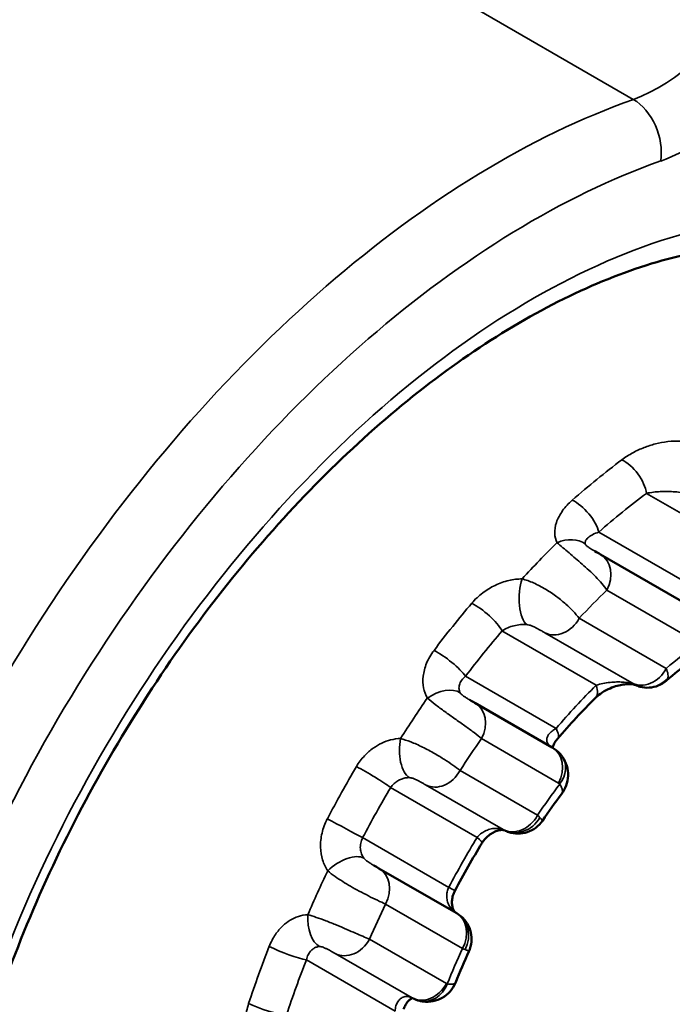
# Model space of a CAD drawing. Header units: millimetres. Extents: x 0 to 14369, y -869 to 2970.
# Tile 778 of 787: x 3878.5 to 3885.31, y 1953.63 to 1963.92. Entities that reach past the tile are written whole.
import ezdxf

# ---------------------------------------------------------------- set-up
doc = ezdxf.new("R2010")
doc.units = ezdxf.units.MM
doc.header["$LTSCALE"] = 10
doc.layers.add('Sichtbar (ISO)', color=7, linetype='Continuous', lineweight=50)
doc.layers.add('Sichtbar schmal (ISO)', color=7, linetype='Continuous', lineweight=35)

msp = doc.modelspace()

# ---------------------------------------------------------------- linework, layer by layer
at = {"layer": 'Sichtbar (ISO)'}
for p, q in [((3885.475, 1957.804), (3884.564, 1958.33)), ((3884.059, 1956.314), (3883.253, 1956.779)), ((3883.055, 1954.585), (3882.25, 1955.05))]:
    msp.add_line(p, q, dxfattribs=at)
for centre, major_axis, ratio, start_param, end_param in [((3884.229, 1957.114), (0.282, -0.284), 0.393715, 0.000002, 0.000071), ((3883.811, 1956.663), (0.304, -0.26), 0.304501, 6.283119, 6.283185)]:
    msp.add_ellipse(centre, major_axis=major_axis, ratio=ratio, start_param=start_param, end_param=end_param, dxfattribs=at)
for points, knots in [([(3885.426, 1961.457), (3884.846, 1961.322), (3884.223, 1961.059), (3882.973, 1960.3), (3882.347, 1959.808), (3881.15, 1958.635), (3880.58, 1957.953), (3879.558, 1956.471), (3879.107, 1955.669), (3878.371, 1954.029), (3878.087, 1953.192), (3877.715, 1951.575), (3877.626, 1950.794), (3877.636, 1949.987), (3877.639, 1949.893), (3877.643, 1949.8)], [5.208706, 5.208706, 5.208706, 5.208706, 5.523631, 5.523631, 5.833698, 5.833698, 6.145367, 6.145367, 6.458278, 6.458278, 6.771107, 6.771107, 7.082552, 7.082552, 7.124254, 7.124254, 7.124254, 7.124254]), ([(3884.928, 1956.966), (3884.928, 1956.966), (3884.926, 1956.967), (3884.915, 1956.97), (3884.907, 1956.971), (3884.889, 1956.974), (3884.879, 1956.974), (3884.855, 1956.975), (3884.842, 1956.974), (3884.81, 1956.971), (3884.792, 1956.969), (3884.75, 1956.96), (3884.727, 1956.954), (3884.677, 1956.937), (3884.65, 1956.925), (3884.596, 1956.897), (3884.569, 1956.879), (3884.533, 1956.851), (3884.522, 1956.841), (3884.511, 1956.83)], [0.00027101, 0.00027101, 0.00027101, 0.00027101, 0.00519199, 0.00519199, 0.00993789, 0.00993789, 0.01387132, 0.01387132, 0.01845615, 0.01845615, 0.02405665, 0.02405665, 0.03115906, 0.03115906, 0.04004309, 0.04004309, 0.05042684, 0.05042684, 0.05632529, 0.05632529, 0.05632529, 0.05632529]), ([(3885.251, 1957.01), (3885.226, 1956.989), (3885.198, 1956.971), (3885.138, 1956.947), (3885.106, 1956.94), (3885.042, 1956.936), (3885.01, 1956.939), (3884.961, 1956.952), (3884.944, 1956.958), (3884.928, 1956.966)], [0, 0, 0, 0, 0.00975494, 0.00975494, 0.01935519, 0.01935519, 0.02895618, 0.02895618, 0.03437642, 0.03437642, 0.03437642, 0.03437642]), ([(3884.115, 1956.403), (3884.1, 1956.386), (3884.089, 1956.369), (3884.074, 1956.341), (3884.069, 1956.328), (3884.066, 1956.316), (3884.065, 1956.313), (3884.065, 1956.31)], [0, 0, 0, 0, 0.00807968, 0.00807968, 0.01592958, 0.01592958, 0.01871716, 0.01871716, 0.01871716, 0.01871716]), ([(3884.059, 1956.314), (3884.09, 1956.295), (3884.119, 1956.272), (3884.151, 1956.236), (3884.158, 1956.226), (3884.165, 1956.217)], [0, 0, 0, 0, 0.01099415, 0.01099415, 0.01458245, 0.01458245, 0.01458245, 0.01458245]), ([(3884.165, 1956.217), (3884.186, 1956.188), (3884.202, 1956.155), (3884.222, 1956.087), (3884.226, 1956.052), (3884.224, 1955.982), (3884.217, 1955.947), (3884.194, 1955.883), (3884.177, 1955.853), (3884.157, 1955.826)], [0, 0, 0, 0, 0.01074965, 0.01074965, 0.02127673, 0.02127673, 0.03175281, 0.03175281, 0.04193858, 0.04193858, 0.04193858, 0.04193858]), ([(3883.958, 1955.548), (3883.939, 1955.52), (3883.915, 1955.495), (3883.861, 1955.454), (3883.831, 1955.439), (3883.768, 1955.418), (3883.735, 1955.413), (3883.669, 1955.413), (3883.636, 1955.418), (3883.59, 1955.434), (3883.574, 1955.44), (3883.56, 1955.448)], [0, 0, 0, 0, 0.01026007, 0.01026007, 0.020236, 0.020236, 0.03010449, 0.03010449, 0.0399725, 0.0399725, 0.0448911, 0.0448911, 0.0448911, 0.0448911]), ([(3883.56, 1955.447), (3883.56, 1955.447), (3883.559, 1955.448), (3883.551, 1955.45), (3883.546, 1955.451), (3883.527, 1955.451), (3883.512, 1955.449), (3883.48, 1955.441), (3883.463, 1955.434), (3883.429, 1955.417), (3883.412, 1955.406), (3883.381, 1955.381), (3883.366, 1955.366), (3883.343, 1955.339), (3883.335, 1955.327), (3883.327, 1955.315)], [0.00112865, 0.00112865, 0.00112865, 0.00112865, 0.00770409, 0.00770409, 0.01371691, 0.01371691, 0.0216208, 0.0216208, 0.02835753, 0.02835753, 0.0347429, 0.0347429, 0.04088325, 0.04088325, 0.04526491, 0.04526491, 0.04526491, 0.04526491]), ([(3883.044, 1954.816), (3883.035, 1954.8), (3883.028, 1954.783), (3883.018, 1954.75), (3883.015, 1954.733), (3883.012, 1954.701), (3883.012, 1954.685), (3883.015, 1954.656), (3883.018, 1954.643), (3883.026, 1954.619), (3883.031, 1954.61), (3883.04, 1954.596), (3883.044, 1954.592), (3883.047, 1954.59), (3883.047, 1954.59), (3883.047, 1954.59)], [0, 0, 0, 0, 0.00542836, 0.00542836, 0.01082236, 0.01082236, 0.01656922, 0.01656922, 0.02290194, 0.02290194, 0.03009491, 0.03009491, 0.03857675, 0.03857675, 0.03863614, 0.03863614, 0.03863614, 0.03863614]), ([(3883.064, 1954.58), (3883.094, 1954.562), (3883.121, 1954.54), (3883.165, 1954.488), (3883.183, 1954.459), (3883.208, 1954.397), (3883.215, 1954.364), (3883.219, 1954.298), (3883.216, 1954.264), (3883.203, 1954.215), (3883.197, 1954.198), (3883.19, 1954.182)], [0, 0, 0, 0, 0.01038257, 0.01038257, 0.02050263, 0.02050263, 0.03046912, 0.03046912, 0.04042174, 0.04042174, 0.04581281, 0.04581281, 0.04581281, 0.04581281]), ([(3883.052, 1953.86), (3883.038, 1953.825), (3883.018, 1953.793), (3882.97, 1953.738), (3882.941, 1953.715), (3882.881, 1953.681), (3882.848, 1953.668), (3882.781, 1953.655), (3882.746, 1953.654), (3882.7, 1953.66), (3882.688, 1953.662), (3882.677, 1953.665)], [0, 0, 0, 0, 0.0112737, 0.0112737, 0.02200652, 0.02200652, 0.03234688, 0.03234688, 0.0426009, 0.0426009, 0.04622122, 0.04622122, 0.04622122, 0.04622122]), ([(3882.601, 1953.693), (3882.599, 1953.693), (3882.595, 1953.693), (3882.579, 1953.684), (3882.571, 1953.679), (3882.551, 1953.66), (3882.539, 1953.645), (3882.52, 1953.612), (3882.513, 1953.597), (3882.507, 1953.58)], [0.01635809, 0.01635809, 0.01635809, 0.01635809, 0.02718508, 0.02718508, 0.03458248, 0.03458248, 0.04330295, 0.04330295, 0.04924137, 0.04924137, 0.04924137, 0.04924137])]:
    msp.add_open_spline(points, degree=3, knots=knots, dxfattribs=at)
for points in [[(3884.505, 1958.363), (3884.527, 1958.351), (3884.547, 1958.34), (3884.564, 1958.33)], [(3885.499, 1957.211), (3885.416, 1957.147), (3885.333, 1957.08), (3885.251, 1957.01)], [(3883.199, 1956.81), (3883.219, 1956.798), (3883.237, 1956.788), (3883.253, 1956.779)], [(3884.511, 1956.83), (3884.376, 1956.696), (3884.244, 1956.553), (3884.115, 1956.403)], [(3884.157, 1955.826), (3884.089, 1955.736), (3884.023, 1955.642), (3883.958, 1955.548)], [(3883.327, 1955.315), (3883.228, 1955.153), (3883.133, 1954.986), (3883.044, 1954.816)], [(3882.197, 1955.08), (3882.217, 1955.069), (3882.235, 1955.059), (3882.25, 1955.05)], [(3883.055, 1954.585), (3883.058, 1954.583), (3883.061, 1954.582), (3883.064, 1954.58)], [(3883.19, 1954.182), (3883.141, 1954.075), (3883.095, 1953.968), (3883.052, 1953.86)], [(3882.677, 1953.665), (3882.65, 1953.671), (3882.624, 1953.681), (3882.6, 1953.694)]]:
    msp.add_open_spline(points, degree=3, dxfattribs=at)
at = {"layer": 'Sichtbar schmal (ISO)'}
for p, q in [((3880.665, 1965.534), (3884.907, 1963.084)), ((3886.361, 1958.208), (3885.044, 1958.968)), ((3885.705, 1957.894), (3884.546, 1958.563)), ((3885.543, 1957.431), (3884.632, 1957.957)), ((3884.341, 1957.663), (3885.251, 1957.137)), ((3884.519, 1956.963), (3883.535, 1957.531)), ((3883.981, 1957.512), (3884.891, 1956.987)), ((3884.101, 1956.512), (3883.155, 1957.058)), ((3884.126, 1955.94), (3883.32, 1956.406)), ((3883.097, 1956.073), (3883.906, 1955.606)), ((3882.737, 1955.923), (3883.546, 1955.455)), ((3883.275, 1955.373), (3882.372, 1955.894)), ((3882.979, 1954.851), (3882.079, 1955.371)), ((3883.122, 1954.212), (3882.318, 1954.677)), ((3882.151, 1954.311), (3882.955, 1953.847)), ((3882.419, 1953.559), (3881.493, 1954.094)), ((3881.792, 1954.16), (3882.595, 1953.696))]:
    msp.add_line(p, q, dxfattribs=at)
for centre, major_axis, ratio, start_param, end_param in [((3878.902, 1956.507), (-5.5, -9.526), 0.57735, 3.735978, 5.479383), ((3879.255, 1956.302), (-5.25, -9.093), 0.57735, 3.735978, 5.479383), ((3885.176, 1964.842), (-1, -1.732), 0.57735, 0.594386, 1.570796), ((3885.529, 1964.638), (-1.25, -2.165), 0.57735, 0.594386, 1.570796), ((3883.498, 1953.853), (-5.25, -9.093), 0.57735, 3.735978, 5.479383), ((3884.84, 1962.645), (-0.167, 0.471), 0.676461, 4.04257, 5.613366), ((3883.851, 1953.649), (-5, -8.66), 0.57735, 3.735978, 5.479383), ((3883.851, 1953.649), (-4.5, -7.794), 0.57735, 3.63791, 5.553458), ((3885.531, 1953.5), (3.453, 6.687), 0.576925, 0.874391, 0.976318), ((3884.827, 1959.081), (0.18, -0.24), 0.522288, 0.743159, 2.368173), ((3885.749, 1953.389), (3.342, 6.406), 0.576999, 0.87698, 0.978931), ((3884.329, 1958.676), (0.198, -0.226), 0.455693, 0.70522, 2.323005), ((3884.184, 1958.247), (0.266, 0.138), 0.724207, 0.327752, 1.475361), ((3885.763, 1953.402), (3.437, 6.706), 0.577046, 1.051416, 1.126789), ((3884.414, 1958.07), (0.15, 0.26), 0.816501, 4.747297, 6.283194), ((3883.833, 1957.884), (-0.007, -0.3), 0.392291, 4.037654, 5.999723), ((3880.09, 1955.63), (-1.828, -4.654), 0.573047, 2.288672, 2.288677), ((3886.125, 1953.214), (3.255, 6.239), 0.576999, 1.047926, 1.111572), ((3885.536, 1953.488), (3.462, 6.705), 0.576937, 1.192518, 1.279431), ((3883.318, 1957.644), (0.229, -0.194), 0.299706, 0.649537, 2.250388), ((3884.124, 1957.776), (-0.15, -0.26), 0.816497, 0.034907, 1.605709), ((3885.754, 1953.374), (3.352, 6.425), 0.576999, 1.19509, 1.281993), ((3886.124, 1953.223), (-2.511, -4.813), 0.576999, 4.02688, 4.111971), ((3882.937, 1957.171), (0.239, -0.182), 0.23264, 0.635095, 2.228758), ((3885.034, 1957.251), (-0.15, -0.26), 0.816497, 0.034907, 1.605828), ((3885.742, 1953.372), (2.512, 4.815), 0.576999, 1.067809, 1.188757), ((3884.229, 1957.114), (0.282, -0.284), 0.393715, 0.000071, 0.67859), ((3884.873, 1956.995), (-0.0545, 0.0307), 0.026213, 3.75096, 4.378157), ((3885.054, 1957.238), (-0.197, -0.226), 0.988744, 0.247202, 1.505301), ((3882.879, 1956.69), (0.255, 0.158), 0.611266, 0.276861, 1.676026), ((3885.767, 1953.395), (3.443, 6.717), 0.577125, 1.34612, 1.414074), ((3883.103, 1956.519), (0.15, 0.26), 0.816499, 4.747296, 6.283205), ((3883.811, 1956.663), (0.304, -0.26), 0.304501, 0, 0.650727), ((3882.609, 1956.285), (-0.001, -0.3), 0.485056, 4.298911, 5.991111), ((3886.13, 1953.205), (3.262, 6.252), 0.576999, 1.350976, 1.408499), ((3883.909, 1956.054), (0.15, 0.26), 0.816497, 4.747296, 6.283185), ((3883.92, 1956.043), (0.245, 0.173), 0.783259, 5.093895, 6.283178), ((3885.539, 1953.484), (3.465, 6.711), 0.576934, 1.475529, 1.558308), ((3882.155, 1956.008), (0.258, -0.153), 0.075681, 0.617088, 2.193834), ((3882.88, 1956.186), (-0.15, -0.26), 0.816497, 0.034907, 1.605703), ((3886.128, 1953.217), (-2.516, -4.822), 0.576995, 4.435918, 4.510555), ((3884.092, 1955.873), (0.0318, 0.0693), 0.656872, 5.920716, 6.222381), ((3885.758, 1953.37), (3.357, 6.434), 0.576999, 1.478015, 1.560749), ((3881.862, 1955.484), (0.265, -0.14), 0.008199, 0.615075, 2.184588), ((3883.689, 1955.719), (-0.15, -0.26), 0.816497, 0.034907, 1.605702), ((3883.696, 1955.715), (-0.154, -0.258), 0.900986, 0.050314, 1.588431), ((3883.62, 1955.753), (-0.332, 0.212), 0.131149, 3.596056, 3.767006), ((3885.746, 1953.367), (2.517, 4.824), 0.576999, 1.453627, 1.564028), ((3882.986, 1955.524), (0.341, -0.209), 0.095479, 0.000006, 0.618294), ((3881.874, 1954.96), (0.246, 0.172), 0.505276, 0.246602, 1.889445), ((3885.766, 1953.395), (-3.444, -6.717), 0.576955, 4.765277, 4.832196), ((3882.1, 1954.79), (0.15, 0.26), 0.816495, 4.747295, 6.283199), ((3882.69, 1955.003), (0.354, -0.186), 0.005528, 6.283166, 6.898245), ((3886.129, 1953.206), (3.261, 6.251), 0.576999, 1.635897, 1.693037), ((3882.905, 1954.325), (0.15, 0.26), 0.816497, 4.747296, 6.283185), ((3881.674, 1954.52), (0.005, -0.3), 0.559944, 4.552036, 5.981321), ((3882.911, 1954.322), (0.153, 0.258), 0.88836, 4.7722, 6.283197), ((3881.934, 1954.424), (-0.15, -0.26), 0.816497, 0.034907, 1.605703), ((3885.536, 1953.485), (3.463, 6.707), 0.576935, 1.752887, 1.838391), ((3881.276, 1954.207), (0.279, -0.109), 0.149823, 4.107416, 5.660061), ((3886.128, 1953.216), (-2.517, -4.824), 0.576995, 4.80583, 4.88), ((3882.913, 1954.323), (-0.279, 0.131), 0.057682, 2.4432, 2.605822), ((3885.755, 1953.371), (3.355, 6.43), 0.576999, 1.755275, 1.840724), ((3882.738, 1953.96), (-0.15, -0.26), 0.816497, 0.034931, 1.605702), ((3882.747, 1953.957), (-0.07, -0.292), 0.808389, 0.000004, 1.371508), ((3883.011, 1953.952), (0.054, 0.106), 0.528773, 3.114056, 3.267807), ((3882.811, 1954.104), (0.21, 0.411), 0.526594, 3.114323, 3.137007), ((3881.068, 1953.635), (0.285, -0.095), 0.217825, 4.105251, 5.650621)]:
    msp.add_ellipse(centre, major_axis=major_axis, ratio=ratio, start_param=start_param, end_param=end_param, dxfattribs=at)
for points, knots in [([(3884.786, 1959.318), (3884.824, 1959.346), (3884.902, 1959.395), (3885.02, 1959.449), (3885.136, 1959.486), (3885.265, 1959.511), (3885.359, 1959.516), (3885.408, 1959.514)], [0.0000001, 0.0000001, 0.0000001, 0.0000001, 0.2, 0.4, 0.6, 0.8, 1, 1, 1, 1]), ([(3885.044, 1958.968), (3885.069, 1958.973), (3885.093, 1958.977), (3885.117, 1958.98), (3885.141, 1958.983), (3885.165, 1958.985), (3885.187, 1958.986), (3885.21, 1958.987), (3885.232, 1958.988), (3885.255, 1958.988), (3885.278, 1958.988), (3885.301, 1958.987), (3885.325, 1958.985), (3885.349, 1958.984), (3885.373, 1958.981), (3885.397, 1958.978)], [0, 0, 0, 0, 0.2, 0.2, 0.2, 0.4, 0.4, 0.4, 0.6, 0.6, 0.6, 0.8, 0.8, 0.8, 1, 1, 1, 1]), ([(3884.11, 1958.452), (3884.095, 1958.482), (3884.087, 1958.515), (3884.086, 1958.55), (3884.085, 1958.585), (3884.09, 1958.623), (3884.104, 1958.664), (3884.118, 1958.704), (3884.141, 1958.747), (3884.169, 1958.787), (3884.196, 1958.826), (3884.23, 1958.862), (3884.269, 1958.896)], [0, 0, 0, 0, 0.25, 0.25, 0.25, 0.5, 0.5, 0.5, 0.75, 0.75, 0.75, 0.9999999, 0.9999999, 0.9999999, 0.9999999]), ([(3884.404, 1958.44), (3884.402, 1958.449), (3884.403, 1958.459), (3884.407, 1958.47), (3884.412, 1958.481), (3884.42, 1958.492), (3884.432, 1958.503), (3884.445, 1958.514), (3884.462, 1958.526), (3884.481, 1958.536), (3884.501, 1958.546), (3884.522, 1958.555), (3884.546, 1958.563)], [0, 0, 0, 0, 0.25, 0.25, 0.25, 0.5, 0.5, 0.5, 0.75, 0.75, 0.75, 0.999997, 0.999997, 0.999997, 0.999997]), ([(3884.632, 1957.957), (3884.617, 1957.979), (3884.598, 1958.003), (3884.578, 1958.026), (3884.558, 1958.05), (3884.537, 1958.073), (3884.514, 1958.096), (3884.491, 1958.119), (3884.468, 1958.142), (3884.444, 1958.164), (3884.42, 1958.186), (3884.396, 1958.207), (3884.372, 1958.228), (3884.349, 1958.249), (3884.326, 1958.269), (3884.303, 1958.288), (3884.28, 1958.308), (3884.258, 1958.326), (3884.236, 1958.345), (3884.214, 1958.364), (3884.192, 1958.382), (3884.171, 1958.4), (3884.15, 1958.418), (3884.129, 1958.436), (3884.11, 1958.452)], [0, 0, 0, 0, 0.125, 0.125, 0.125, 0.25, 0.25, 0.25, 0.375, 0.375, 0.375, 0.5, 0.5, 0.5, 0.625, 0.625, 0.625, 0.75, 0.75, 0.75, 0.875, 0.875, 0.875, 0.9999991, 0.9999991, 0.9999991, 0.9999991]), ([(3884.505, 1958.363), (3884.504, 1958.364), (3884.502, 1958.365), (3884.5, 1958.366), (3884.491, 1958.372), (3884.483, 1958.377), (3884.475, 1958.381), (3884.467, 1958.386), (3884.459, 1958.391), (3884.453, 1958.395), (3884.446, 1958.4), (3884.44, 1958.404), (3884.434, 1958.408), (3884.429, 1958.412), (3884.424, 1958.415), (3884.42, 1958.419), (3884.416, 1958.423), (3884.412, 1958.426), (3884.409, 1958.43), (3884.407, 1958.433), (3884.405, 1958.437), (3884.404, 1958.44)], [0.2252986, 0.2252986, 0.2252986, 0.2252986, 0.25, 0.25, 0.25, 0.375, 0.375, 0.375, 0.5, 0.5, 0.5, 0.625, 0.625, 0.625, 0.75, 0.75, 0.75, 0.875, 0.875, 0.875, 0.9999794, 0.9999794, 0.9999794, 0.9999794]), ([(3883.745, 1958.074), (3883.783, 1958.064), (3883.823, 1958.05), (3883.865, 1958.032), (3883.906, 1958.013), (3883.95, 1957.991), (3883.991, 1957.966), (3884.032, 1957.941), (3884.072, 1957.914), (3884.107, 1957.888), (3884.142, 1957.861), (3884.173, 1957.836), (3884.201, 1957.811), (3884.229, 1957.786), (3884.254, 1957.762), (3884.278, 1957.737), (3884.301, 1957.712), (3884.323, 1957.687), (3884.341, 1957.663)], [0.0000039, 0.0000039, 0.0000039, 0.0000039, 0.1666667, 0.1666667, 0.1666667, 0.3333333, 0.3333333, 0.3333333, 0.5, 0.5, 0.5, 0.6666667, 0.6666667, 0.6666667, 0.8333333, 0.8333333, 0.8333333, 0.9999998, 0.9999998, 0.9999998, 0.9999998]), ([(3883.535, 1957.531), (3883.554, 1957.543), (3883.574, 1957.554), (3883.596, 1957.563), (3883.617, 1957.572), (3883.638, 1957.579), (3883.661, 1957.585), (3883.683, 1957.59), (3883.707, 1957.594), (3883.729, 1957.596), (3883.751, 1957.598), (3883.773, 1957.599), (3883.793, 1957.597)], [0.0000019, 0.0000019, 0.0000019, 0.0000019, 0.25, 0.25, 0.25, 0.5, 0.5, 0.5, 0.75, 0.75, 0.75, 1, 1, 1, 1]), ([(3883.793, 1957.597), (3883.801, 1957.596), (3883.81, 1957.594), (3883.82, 1957.592), (3883.831, 1957.589), (3883.842, 1957.585), (3883.853, 1957.58), (3883.865, 1957.575), (3883.876, 1957.57), (3883.887, 1957.564), (3883.898, 1957.558), (3883.909, 1957.553), (3883.919, 1957.547), (3883.929, 1957.542), (3883.939, 1957.536), (3883.95, 1957.53), (3883.96, 1957.524), (3883.971, 1957.518), (3883.981, 1957.512)], [0.0000062, 0.0000062, 0.0000062, 0.0000062, 0.1666667, 0.1666667, 0.1666667, 0.3333333, 0.3333333, 0.3333333, 0.5, 0.5, 0.5, 0.6666667, 0.6666667, 0.6666667, 0.8333333, 0.8333333, 0.8333333, 1, 1, 1, 1]), ([(3882.756, 1956.828), (3882.736, 1956.861), (3882.723, 1956.897), (3882.716, 1956.935), (3882.708, 1956.973), (3882.707, 1957.014), (3882.712, 1957.058), (3882.717, 1957.101), (3882.729, 1957.147), (3882.748, 1957.193), (3882.766, 1957.238), (3882.792, 1957.283), (3882.825, 1957.327)], [0, 0, 0, 0, 0.25, 0.25, 0.25, 0.5, 0.5, 0.5, 0.75, 0.75, 0.75, 0.9999984, 0.9999984, 0.9999984, 0.9999984]), ([(3883.097, 1956.885), (3883.091, 1956.897), (3883.087, 1956.91), (3883.086, 1956.924), (3883.085, 1956.937), (3883.086, 1956.952), (3883.09, 1956.967), (3883.095, 1956.982), (3883.103, 1956.998), (3883.113, 1957.014), (3883.124, 1957.029), (3883.138, 1957.044), (3883.155, 1957.058)], [0, 0, 0, 0, 0.25, 0.25, 0.25, 0.5, 0.5, 0.5, 0.75, 0.75, 0.75, 0.9999978, 0.9999978, 0.9999978, 0.9999978]), ([(3885.265, 1957.029), (3885.27, 1957.042), (3885.272, 1957.057), (3885.269, 1957.076), (3885.269, 1957.077), (3885.269, 1957.079), (3885.269, 1957.081), (3885.266, 1957.098), (3885.26, 1957.117), (3885.251, 1957.137)], [0.0009174, 0.0009174, 0.0009174, 0.0009174, 0.5, 0.5, 0.5, 0.5445336, 0.5445336, 0.5445336, 1, 1, 1, 1]), ([(3884.519, 1956.963), (3884.542, 1956.971), (3884.565, 1956.977), (3884.59, 1956.982), (3884.614, 1956.987), (3884.639, 1956.991), (3884.664, 1956.993), (3884.688, 1956.996), (3884.711, 1956.997), (3884.733, 1956.997), (3884.735, 1956.997), (3884.737, 1956.997), (3884.739, 1956.997), (3884.758, 1956.998), (3884.777, 1956.997), (3884.794, 1956.996), (3884.796, 1956.996), (3884.799, 1956.996), (3884.801, 1956.995), (3884.817, 1956.994), (3884.832, 1956.993), (3884.846, 1956.99), (3884.848, 1956.99), (3884.851, 1956.99), (3884.853, 1956.989), (3884.865, 1956.987), (3884.876, 1956.985), (3884.887, 1956.982), (3884.889, 1956.981), (3884.891, 1956.981), (3884.894, 1956.98), (3884.903, 1956.977), (3884.911, 1956.974), (3884.918, 1956.971)], [0, 0, 0, 0, 0.142857, 0.142857, 0.142857, 0.285714, 0.285714, 0.285714, 0.428571, 0.428571, 0.428571, 0.441703, 0.441703, 0.441703, 0.571429, 0.571429, 0.571429, 0.589763, 0.589763, 0.589763, 0.714286, 0.714286, 0.714286, 0.738011, 0.738011, 0.738011, 0.857143, 0.857143, 0.857143, 0.885762, 0.885762, 0.885762, 1, 1, 1, 1]), ([(3883.199, 1956.81), (3883.194, 1956.813), (3883.188, 1956.816), (3883.183, 1956.819), (3883.172, 1956.825), (3883.162, 1956.831), (3883.153, 1956.837), (3883.144, 1956.843), (3883.135, 1956.849), (3883.128, 1956.854), (3883.12, 1956.86), (3883.114, 1956.866), (3883.109, 1956.871), (3883.103, 1956.876), (3883.1, 1956.881), (3883.097, 1956.885)], [0.2472469, 0.2472469, 0.2472469, 0.2472469, 0.3333333, 0.3333333, 0.3333333, 0.5, 0.5, 0.5, 0.6666667, 0.6666667, 0.6666667, 0.8333333, 0.8333333, 0.8333333, 0.9999702, 0.9999702, 0.9999702, 0.9999702]), ([(3883.32, 1956.406), (3883.299, 1956.425), (3883.272, 1956.446), (3883.243, 1956.468), (3883.214, 1956.491), (3883.181, 1956.515), (3883.147, 1956.539), (3883.113, 1956.564), (3883.077, 1956.589), (3883.042, 1956.613), (3883.007, 1956.638), (3882.972, 1956.662), (3882.938, 1956.687), (3882.903, 1956.712), (3882.869, 1956.738), (3882.838, 1956.762), (3882.807, 1956.786), (3882.78, 1956.808), (3882.756, 1956.828)], [0, 0, 0, 0, 0.1666667, 0.1666667, 0.1666667, 0.3333333, 0.3333333, 0.3333333, 0.5, 0.5, 0.5, 0.6666667, 0.6666667, 0.6666667, 0.8333333, 0.8333333, 0.8333333, 0.9999993, 0.9999993, 0.9999993, 0.9999993]), ([(3884.04, 1956.325), (3884.034, 1956.329), (3884.029, 1956.333), (3884.024, 1956.337), (3884.023, 1956.339), (3884.021, 1956.341), (3884.019, 1956.344), (3884.014, 1956.349), (3884.011, 1956.356), (3884.008, 1956.363), (3884.006, 1956.367), (3884.005, 1956.371), (3884.004, 1956.375), (3884.003, 1956.38), (3884.002, 1956.386), (3884.003, 1956.392), (3884.003, 1956.398), (3884.004, 1956.404), (3884.005, 1956.41), (3884.006, 1956.414), (3884.007, 1956.419), (3884.009, 1956.423), (3884.012, 1956.431), (3884.017, 1956.439), (3884.022, 1956.447), (3884.024, 1956.449), (3884.026, 1956.452), (3884.028, 1956.454), (3884.036, 1956.464), (3884.046, 1956.474), (3884.058, 1956.484), (3884.07, 1956.494), (3884.084, 1956.503), (3884.101, 1956.512)], [0.0561405, 0.0561405, 0.0561405, 0.0561405, 0.1428571, 0.1428571, 0.1428571, 0.1804957, 0.1804957, 0.1804957, 0.2857143, 0.2857143, 0.2857143, 0.3478366, 0.3478366, 0.3478366, 0.4285714, 0.4285714, 0.4285714, 0.5150553, 0.5150553, 0.5150553, 0.5714286, 0.5714286, 0.5714286, 0.6825676, 0.6825676, 0.6825676, 0.7142857, 0.7142857, 0.7142857, 0.8571429, 0.8571429, 0.8571429, 1, 1, 1, 1]), ([(3882.014, 1956.113), (3882.039, 1956.156), (3882.068, 1956.194), (3882.098, 1956.225), (3882.128, 1956.257), (3882.159, 1956.284), (3882.189, 1956.305), (3882.22, 1956.327), (3882.249, 1956.344), (3882.279, 1956.359), (3882.309, 1956.373), (3882.339, 1956.384), (3882.372, 1956.392), (3882.405, 1956.4), (3882.44, 1956.406), (3882.476, 1956.406)], [0, 0, 0, 0, 0.2, 0.2, 0.2, 0.4, 0.4, 0.4, 0.6, 0.6, 0.6, 0.8, 0.8, 0.8, 1, 1, 1, 1]), ([(3882.476, 1956.406), (3882.508, 1956.397), (3882.543, 1956.386), (3882.582, 1956.371), (3882.621, 1956.356), (3882.664, 1956.337), (3882.706, 1956.316), (3882.749, 1956.295), (3882.792, 1956.272), (3882.83, 1956.25), (3882.869, 1956.228), (3882.903, 1956.207), (3882.934, 1956.187), (3882.965, 1956.167), (3882.994, 1956.148), (3883.021, 1956.128), (3883.049, 1956.109), (3883.075, 1956.09), (3883.097, 1956.073)], [0.000005, 0.000005, 0.000005, 0.000005, 0.1666667, 0.1666667, 0.1666667, 0.3333333, 0.3333333, 0.3333333, 0.5, 0.5, 0.5, 0.6666667, 0.6666667, 0.6666667, 0.8333333, 0.8333333, 0.8333333, 1, 1, 1, 1]), ([(3882.372, 1955.894), (3882.383, 1955.91), (3882.395, 1955.924), (3882.408, 1955.936), (3882.421, 1955.947), (3882.434, 1955.957), (3882.447, 1955.964), (3882.46, 1955.972), (3882.472, 1955.978), (3882.485, 1955.983), (3882.497, 1955.988), (3882.51, 1955.992), (3882.524, 1955.994), (3882.537, 1955.997), (3882.552, 1955.998), (3882.567, 1955.998)], [0, 0, 0, 0, 0.2, 0.2, 0.2, 0.4, 0.4, 0.4, 0.6, 0.6, 0.6, 0.8, 0.8, 0.8, 1, 1, 1, 1]), ([(3882.567, 1955.998), (3882.573, 1955.998), (3882.58, 1955.997), (3882.588, 1955.995), (3882.597, 1955.993), (3882.607, 1955.99), (3882.617, 1955.985), (3882.627, 1955.981), (3882.638, 1955.976), (3882.649, 1955.971), (3882.659, 1955.966), (3882.669, 1955.961), (3882.679, 1955.955), (3882.689, 1955.95), (3882.698, 1955.945), (3882.708, 1955.939), (3882.717, 1955.934), (3882.727, 1955.928), (3882.737, 1955.923)], [0.0000042, 0.0000042, 0.0000042, 0.0000042, 0.1666667, 0.1666667, 0.1666667, 0.3333333, 0.3333333, 0.3333333, 0.5, 0.5, 0.5, 0.6666667, 0.6666667, 0.6666667, 0.8333333, 0.8333333, 0.8333333, 1, 1, 1, 1]), ([(3884.138, 1955.93), (3884.142, 1955.924), (3884.146, 1955.918), (3884.149, 1955.912), (3884.153, 1955.906), (3884.156, 1955.901), (3884.158, 1955.895), (3884.16, 1955.89), (3884.162, 1955.884), (3884.164, 1955.879), (3884.165, 1955.874), (3884.166, 1955.869), (3884.167, 1955.864), (3884.167, 1955.86), (3884.167, 1955.855), (3884.167, 1955.85), (3884.166, 1955.846), (3884.165, 1955.842), (3884.163, 1955.838), (3884.162, 1955.834), (3884.16, 1955.83), (3884.157, 1955.826)], [0.0000008, 0.0000008, 0.0000008, 0.0000008, 0.0714286, 0.0714286, 0.0714286, 0.1428571, 0.1428571, 0.1428571, 0.2142857, 0.2142857, 0.2142857, 0.2857143, 0.2857143, 0.2857143, 0.3571429, 0.3571429, 0.3571429, 0.4285714, 0.4285714, 0.4285714, 0.4993786, 0.4993786, 0.4993786, 0.4993786]), ([(3881.714, 1955.024), (3881.691, 1955.059), (3881.673, 1955.097), (3881.661, 1955.138), (3881.648, 1955.179), (3881.641, 1955.223), (3881.64, 1955.271), (3881.638, 1955.318), (3881.643, 1955.368), (3881.655, 1955.418), (3881.666, 1955.468), (3881.684, 1955.518), (3881.71, 1955.567)], [0, 0, 0, 0, 0.25, 0.25, 0.25, 0.5, 0.5, 0.5, 0.75, 0.75, 0.75, 0.9999989, 0.9999989, 0.9999989, 0.9999989]), ([(3883.958, 1955.548), (3883.958, 1955.548), (3883.958, 1955.548), (3883.958, 1955.548), (3883.958, 1955.549), (3883.956, 1955.552), (3883.952, 1955.557), (3883.948, 1955.562), (3883.941, 1955.57), (3883.931, 1955.581)], [0.6532669, 0.6532669, 0.6532669, 0.6532669, 0.6666667, 0.6666667, 0.6666667, 0.8333333, 0.8333333, 0.8333333, 1, 1, 1, 1]), ([(3883.275, 1955.373), (3883.286, 1955.386), (3883.298, 1955.399), (3883.312, 1955.41), (3883.325, 1955.421), (3883.341, 1955.431), (3883.357, 1955.439), (3883.374, 1955.447), (3883.391, 1955.454), (3883.409, 1955.459), (3883.427, 1955.464), (3883.445, 1955.467), (3883.463, 1955.467), (3883.48, 1955.468), (3883.497, 1955.467), (3883.513, 1955.464), (3883.528, 1955.462), (3883.542, 1955.457), (3883.554, 1955.451)], [0.0000001, 0.0000001, 0.0000001, 0.0000001, 0.1666667, 0.1666667, 0.1666667, 0.3333333, 0.3333333, 0.3333333, 0.5, 0.5, 0.5, 0.6666667, 0.6666667, 0.6666667, 0.8333333, 0.8333333, 0.8333333, 1, 1, 1, 1]), ([(3883.554, 1955.451), (3883.553, 1955.451), (3883.552, 1955.452), (3883.55, 1955.453), (3883.549, 1955.454), (3883.548, 1955.454), (3883.547, 1955.455), (3883.546, 1955.455), (3883.546, 1955.455), (3883.546, 1955.455)], [0.0004187, 0.0004187, 0.0004187, 0.0004187, 0.5, 0.5, 0.5, 0.9566862, 0.9566862, 0.9566862, 1, 1, 1, 1]), ([(3882.091, 1955.157), (3882.081, 1955.171), (3882.073, 1955.186), (3882.067, 1955.203), (3882.061, 1955.219), (3882.057, 1955.237), (3882.056, 1955.255), (3882.054, 1955.274), (3882.055, 1955.294), (3882.059, 1955.313), (3882.063, 1955.333), (3882.07, 1955.352), (3882.079, 1955.371)], [0, 0, 0, 0, 0.25, 0.25, 0.25, 0.5, 0.5, 0.5, 0.75, 0.75, 0.75, 1, 1, 1, 1]), ([(3882.197, 1955.08), (3882.193, 1955.083), (3882.189, 1955.085), (3882.185, 1955.087), (3882.176, 1955.092), (3882.167, 1955.098), (3882.159, 1955.103), (3882.151, 1955.107), (3882.144, 1955.112), (3882.137, 1955.117), (3882.131, 1955.121), (3882.125, 1955.126), (3882.119, 1955.13), (3882.114, 1955.134), (3882.108, 1955.139), (3882.104, 1955.143), (3882.099, 1955.148), (3882.095, 1955.152), (3882.091, 1955.157)], [0.227005, 0.227005, 0.227005, 0.227005, 0.2857143, 0.2857143, 0.2857143, 0.4285714, 0.4285714, 0.4285714, 0.5714286, 0.5714286, 0.5714286, 0.7142857, 0.7142857, 0.7142857, 0.8571429, 0.8571429, 0.8571429, 0.9999998, 0.9999998, 0.9999998, 0.9999998]), ([(3882.318, 1954.677), (3882.293, 1954.688), (3882.265, 1954.701), (3882.234, 1954.716), (3882.204, 1954.73), (3882.171, 1954.746), (3882.139, 1954.763), (3882.107, 1954.779), (3882.074, 1954.796), (3882.043, 1954.812), (3882.012, 1954.829), (3881.982, 1954.846), (3881.953, 1954.862), (3881.925, 1954.879), (3881.898, 1954.895), (3881.871, 1954.912), (3881.844, 1954.929), (3881.818, 1954.946), (3881.791, 1954.965), (3881.765, 1954.984), (3881.739, 1955.004), (3881.714, 1955.024)], [0.0000005, 0.0000005, 0.0000005, 0.0000005, 0.1428571, 0.1428571, 0.1428571, 0.2857143, 0.2857143, 0.2857143, 0.4285714, 0.4285714, 0.4285714, 0.5714286, 0.5714286, 0.5714286, 0.7142857, 0.7142857, 0.7142857, 0.8571429, 0.8571429, 0.8571429, 1, 1, 1, 1]), ([(3883.042, 1954.593), (3883.033, 1954.599), (3883.024, 1954.606), (3883.016, 1954.614), (3883.005, 1954.625), (3882.995, 1954.639), (3882.986, 1954.653), (3882.978, 1954.668), (3882.971, 1954.684), (3882.966, 1954.701), (3882.962, 1954.717), (3882.959, 1954.735), (3882.958, 1954.751), (3882.957, 1954.768), (3882.959, 1954.785), (3882.962, 1954.802), (3882.962, 1954.803), (3882.963, 1954.804), (3882.963, 1954.806), (3882.967, 1954.821), (3882.972, 1954.837), (3882.979, 1954.851)], [0.0535235, 0.0535235, 0.0535235, 0.0535235, 0.1666667, 0.1666667, 0.1666667, 0.3333333, 0.3333333, 0.3333333, 0.5, 0.5, 0.5, 0.6666667, 0.6666667, 0.6666667, 0.8333333, 0.8333333, 0.8333333, 0.8468165, 0.8468165, 0.8468165, 1, 1, 1, 1]), ([(3881.103, 1954.235), (3881.122, 1954.282), (3881.144, 1954.323), (3881.168, 1954.358), (3881.192, 1954.393), (3881.218, 1954.423), (3881.244, 1954.448), (3881.27, 1954.472), (3881.296, 1954.492), (3881.323, 1954.508), (3881.35, 1954.525), (3881.378, 1954.538), (3881.408, 1954.547), (3881.439, 1954.557), (3881.472, 1954.564), (3881.507, 1954.565)], [0.0000004, 0.0000004, 0.0000004, 0.0000004, 0.2, 0.2, 0.2, 0.4, 0.4, 0.4, 0.6, 0.6, 0.6, 0.8, 0.8, 0.8, 1, 1, 1, 1]), ([(3881.507, 1954.565), (3881.534, 1954.558), (3881.563, 1954.549), (3881.595, 1954.538), (3881.626, 1954.528), (3881.66, 1954.516), (3881.696, 1954.502), (3881.733, 1954.488), (3881.771, 1954.472), (3881.809, 1954.457), (3881.846, 1954.441), (3881.882, 1954.426), (3881.914, 1954.412), (3881.947, 1954.398), (3881.976, 1954.385), (3882.003, 1954.373), (3882.03, 1954.361), (3882.056, 1954.35), (3882.08, 1954.34), (3882.105, 1954.329), (3882.13, 1954.319), (3882.151, 1954.311)], [0.0000038, 0.0000038, 0.0000038, 0.0000038, 0.1428571, 0.1428571, 0.1428571, 0.2857143, 0.2857143, 0.2857143, 0.4285714, 0.4285714, 0.4285714, 0.5714286, 0.5714286, 0.5714286, 0.7142857, 0.7142857, 0.7142857, 0.8571429, 0.8571429, 0.8571429, 1, 1, 1, 1]), ([(3881.493, 1954.094), (3881.497, 1954.114), (3881.503, 1954.131), (3881.51, 1954.146), (3881.517, 1954.161), (3881.525, 1954.173), (3881.534, 1954.183), (3881.543, 1954.194), (3881.552, 1954.202), (3881.561, 1954.209), (3881.571, 1954.215), (3881.581, 1954.221), (3881.592, 1954.225), (3881.603, 1954.229), (3881.615, 1954.232), (3881.629, 1954.233)], [0.0000006, 0.0000006, 0.0000006, 0.0000006, 0.2, 0.2, 0.2, 0.4, 0.4, 0.4, 0.6, 0.6, 0.6, 0.8, 0.8, 0.8, 1, 1, 1, 1]), ([(3881.629, 1954.233), (3881.633, 1954.233), (3881.639, 1954.232), (3881.645, 1954.231), (3881.651, 1954.23), (3881.658, 1954.228), (3881.666, 1954.225), (3881.674, 1954.222), (3881.683, 1954.219), (3881.692, 1954.214), (3881.701, 1954.21), (3881.71, 1954.206), (3881.719, 1954.201), (3881.727, 1954.197), (3881.736, 1954.192), (3881.743, 1954.188), (3881.751, 1954.183), (3881.759, 1954.179), (3881.767, 1954.174), (3881.775, 1954.17), (3881.783, 1954.165), (3881.792, 1954.16)], [0.0000099, 0.0000099, 0.0000099, 0.0000099, 0.1428571, 0.1428571, 0.1428571, 0.2857143, 0.2857143, 0.2857143, 0.4285714, 0.4285714, 0.4285714, 0.5714286, 0.5714286, 0.5714286, 0.7142857, 0.7142857, 0.7142857, 0.8571429, 0.8571429, 0.8571429, 1, 1, 1, 1]), ([(3883.15, 1954.202), (3883.155, 1954.2), (3883.16, 1954.198), (3883.164, 1954.196), (3883.169, 1954.194), (3883.173, 1954.193), (3883.176, 1954.191), (3883.18, 1954.19), (3883.183, 1954.188), (3883.185, 1954.187), (3883.187, 1954.185), (3883.189, 1954.184), (3883.19, 1954.183), (3883.19, 1954.183), (3883.19, 1954.182), (3883.19, 1954.182)], [0, 0, 0, 0, 0.1, 0.1, 0.1, 0.2, 0.2, 0.2, 0.3, 0.3, 0.3, 0.4, 0.4, 0.4, 0.4470414, 0.4470414, 0.4470414, 0.4470414]), ([(3883.052, 1953.86), (3883.051, 1953.859), (3883.051, 1953.859), (3883.051, 1953.858), (3883.049, 1953.854), (3883.046, 1953.851), (3883.043, 1953.849), (3883.04, 1953.846), (3883.037, 1953.844), (3883.033, 1953.843), (3883.029, 1953.841), (3883.024, 1953.84), (3883.019, 1953.839), (3883.015, 1953.839), (3883.009, 1953.838), (3883.004, 1953.839), (3882.998, 1953.839), (3882.992, 1953.839), (3882.985, 1953.84), (3882.979, 1953.841), (3882.972, 1953.842), (3882.964, 1953.843)], [0.4869244, 0.4869244, 0.4869244, 0.4869244, 0.5, 0.5, 0.5, 0.5833333, 0.5833333, 0.5833333, 0.6666667, 0.6666667, 0.6666667, 0.75, 0.75, 0.75, 0.8333333, 0.8333333, 0.8333333, 0.9166667, 0.9166667, 0.9166667, 1, 1, 1, 1]), ([(3882.419, 1953.559), (3882.42, 1953.578), (3882.422, 1953.596), (3882.427, 1953.612), (3882.432, 1953.629), (3882.438, 1953.643), (3882.447, 1953.656), (3882.455, 1953.669), (3882.465, 1953.68), (3882.476, 1953.689), (3882.487, 1953.697), (3882.5, 1953.704), (3882.513, 1953.707), (3882.526, 1953.711), (3882.54, 1953.711), (3882.554, 1953.71), (3882.568, 1953.708), (3882.582, 1953.703), (3882.595, 1953.696)], [0, 0, 0, 0, 0.1666667, 0.1666667, 0.1666667, 0.3333333, 0.3333333, 0.3333333, 0.5, 0.5, 0.5, 0.6666667, 0.6666667, 0.6666667, 0.8333333, 0.8333333, 0.8333333, 0.9999999, 0.9999999, 0.9999999, 0.9999999]), ([(3880.97, 1953.048), (3880.943, 1953.085), (3880.92, 1953.125), (3880.902, 1953.17), (3880.884, 1953.214), (3880.871, 1953.262), (3880.863, 1953.314), (3880.854, 1953.366), (3880.852, 1953.421), (3880.856, 1953.475), (3880.86, 1953.53), (3880.871, 1953.584), (3880.888, 1953.638)], [0, 0, 0, 0, 0.25, 0.25, 0.25, 0.5, 0.5, 0.5, 0.75, 0.75, 0.75, 0.9999993, 0.9999993, 0.9999993, 0.9999993])]:
    msp.add_open_spline(points, degree=3, knots=knots, dxfattribs=at)
for points in [[(3883.219, 1957.82), (3883.254, 1957.861), (3883.332, 1957.933), (3883.461, 1958.011), (3883.607, 1958.063), (3883.699, 1958.074), (3883.745, 1958.074)], [(3884.918, 1956.971), (3884.921, 1956.969), (3884.925, 1956.967), (3884.928, 1956.966)], [(3885.251, 1957.01), (3885.257, 1957.015), (3885.261, 1957.021), (3885.265, 1957.029)], [(3883.554, 1955.451), (3883.556, 1955.45), (3883.558, 1955.449), (3883.56, 1955.448)]]:
    msp.add_open_spline(points, degree=3, dxfattribs=at)

doc.saveas('drawing.dxf')
